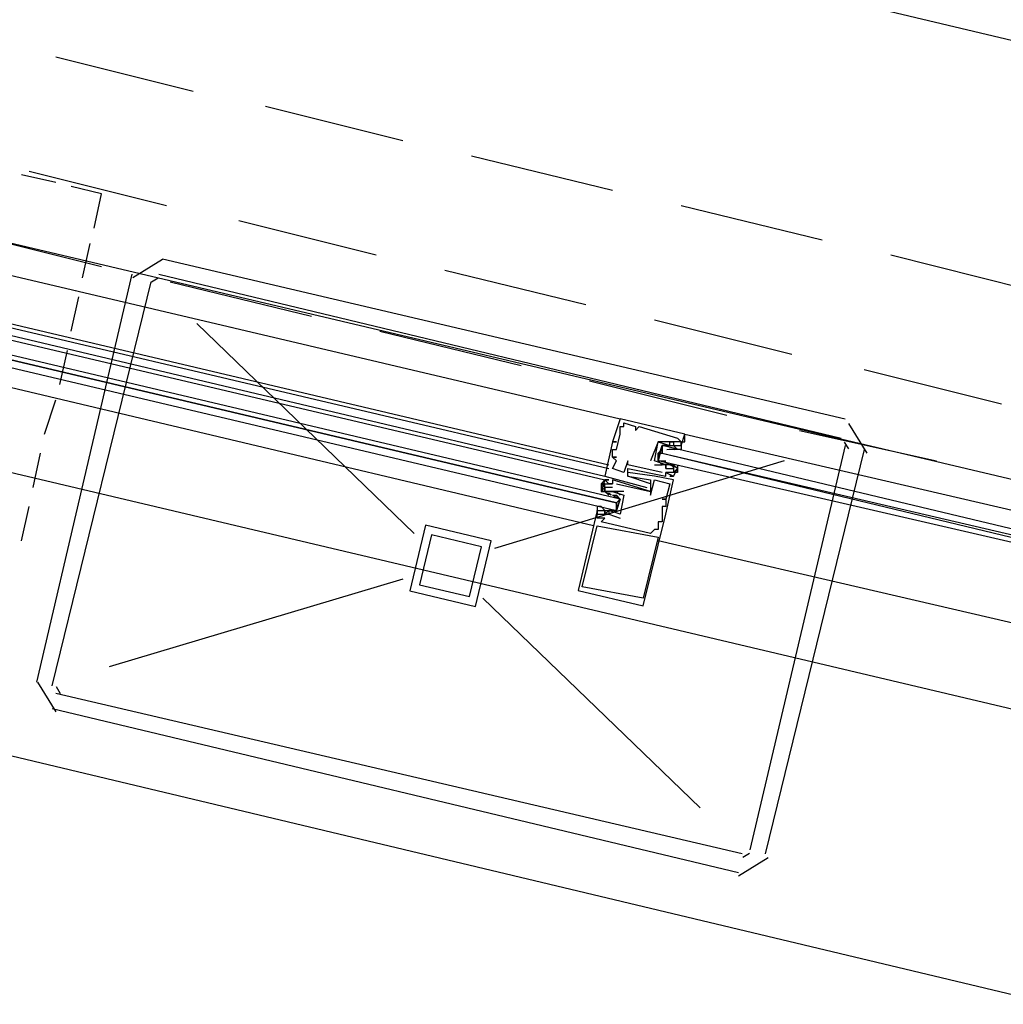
# Model space of a CAD drawing. Header units: feet. Extents: x -79 to 198, y -22 to 181.
# Tile 752 of 982: x 105.1 to 108.54, y 138.24 to 141.68. Entities that reach past the tile are written whole.
import ezdxf

# ---------------------------------------------------------------- set-up
doc = ezdxf.new("R2010")
doc.units = ezdxf.units.FT
doc.layers.add('A-LINEA', color=7, linetype='CONTINUOUS')

msp = doc.modelspace()

# ---------------------------------------------------------------- linework, layer by layer
at = {"layer": 'A-LINEA'}
for p, q in [((102.4, 143.0711), (111.8533, 140.8311)), ((105.2267, 141.5511), (105.7067, 141.4311)), ((105.96, 141.3778), (106.44, 141.2578)), ((110.8933, 139.5244), (103.7733, 141.2044)), ((110.8933, 139.5244), (103.7733, 141.2044)), ((106.68, 141.2044), (107.1733, 141.0844)), ((105.1333, 141.1511), (105.6133, 141.0311)), ((105.2267, 141.1111), (105.1067, 141.1378)), ((105.3867, 141.0711), (105.28, 141.0978)), ((105.36, 140.9511), (105.3867, 141.0711)), ((107.4133, 141.0311), (107.9067, 140.9111)), ((104.1467, 141.0044), (107.2, 140.2844)), ((104.1467, 141.0044), (107.2, 140.2844)), ((105.8667, 140.9778), (106.3467, 140.8578)), ((104.9067, 140.9378), (105.3867, 140.8178)), ((104.9067, 140.9378), (105.3867, 140.8178)), ((105.32, 140.7778), (105.3467, 140.8978)), ((104.1067, 140.8444), (107.16, 140.1244)), ((104.1067, 140.8444), (107.16, 140.1244)), ((105.6, 140.8421), (105.4957, 140.7778)), ((105.6, 140.8444), (107.9867, 140.2844)), ((108.1467, 140.8578), (108.6267, 140.7378)), ((104.1067, 140.8311), (107.16, 140.1111)), ((104.1067, 140.8311), (107.16, 140.1111)), ((104.0933, 140.7911), (107.1467, 140.0711)), ((104.0933, 140.7911), (107.1467, 140.0711)), ((104.1067, 140.8044), (107.1467, 140.0844)), ((104.1067, 140.8044), (107.1467, 140.0844)), ((105.16, 139.3644), (105.4933, 140.7911)), ((105.5846, 140.7772), (105.5605, 140.7624)), ((105.5867, 140.7911), (107.9733, 140.2178)), ((106.5867, 140.8044), (107.08, 140.6844)), ((105.2133, 139.3511), (105.56, 140.7644)), ((105.6267, 140.7644), (106.12, 140.6444)), ((105.6267, 140.7644), (106.12, 140.6444)), ((105.28, 140.5911), (105.3067, 140.7111)), ((107.1067, 139.9111), (104.0667, 140.6311)), ((107.1067, 139.9111), (104.0667, 140.6311)), ((106.48, 139.8844), (105.72, 140.6178)), ((107.32, 140.6311), (107.8, 140.5111)), ((106.36, 140.5911), (106.8533, 140.4711)), ((106.36, 140.5911), (106.8533, 140.4711)), ((105.24, 140.4044), (105.2667, 140.5244)), ((110.7067, 138.7644), (103.6, 140.4444)), ((110.7067, 138.7644), (103.6, 140.4444)), ((108.0533, 140.4578), (108.5333, 140.3378)), ((107.0933, 140.4178), (107.5733, 140.2978)), ((107.0933, 140.4178), (107.5733, 140.2978)), ((105.1867, 140.2311), (105.2267, 140.3511)), ((107.2, 140.2844), (107.2, 140.2844)), ((107.2, 140.2844), (107.2, 140.2844)), ((107.2, 140.2578), (107.2, 140.2578)), ((107.2, 140.2578), (107.2, 140.2578)), ((107.2133, 140.2711), (107.2133, 140.2711)), ((107.2133, 140.2711), (107.2133, 140.2711)), ((107.2133, 140.2578), (107.2133, 140.2578)), ((107.2133, 140.2578), (107.2133, 140.2578)), ((107.2533, 140.2578), (107.2533, 140.2578)), ((107.2533, 140.2578), (107.2533, 140.2578)), ((107.2667, 140.2578), (107.2667, 140.2578)), ((107.2667, 140.2578), (107.2667, 140.2578)), ((108.0643, 140.1644), (108, 140.2688)), ((107.2, 140.2444), (107.2, 140.2444)), ((107.2, 140.2444), (107.2, 140.2444)), ((107.2, 140.2311), (107.2, 140.2311)), ((107.2, 140.2311), (107.2, 140.2311)), ((107.2533, 140.2444), (107.2533, 140.2444)), ((107.2533, 140.2444), (107.2533, 140.2444)), ((107.4133, 140.1911), (107.4267, 140.2311)), ((107.4133, 140.1911), (107.4267, 140.2311)), ((107.4267, 140.2311), (107.4267, 140.2311)), ((107.4267, 140.2311), (107.4267, 140.2311)), ((107.8267, 140.2444), (108.3067, 140.1378)), ((107.8267, 140.2444), (108.3067, 140.1378)), ((107.1733, 140.2044), (107.1733, 140.2044)), ((107.1733, 140.2044), (107.1733, 140.2044)), ((107.1733, 140.2044), (107.1733, 140.2044)), ((107.1733, 140.2044), (107.1733, 140.2044)), ((107.1867, 140.2044), (107.1867, 140.2044)), ((107.1867, 140.2044), (107.1867, 140.2044)), ((107.3333, 140.2044), (107.3333, 140.2044)), ((107.3333, 140.2044), (107.3333, 140.2044)), ((107.3333, 140.2044), (107.3333, 140.2044)), ((107.3333, 140.2044), (107.3333, 140.2044)), ((107.36, 140.1911), (107.36, 140.1911)), ((107.36, 140.1911), (107.36, 140.1911)), ((107.3733, 140.2044), (107.3733, 140.2044)), ((107.3733, 140.2044), (107.3733, 140.2044)), ((107.3733, 140.2044), (107.3733, 140.2044)), ((107.3733, 140.2044), (107.3733, 140.2044)), ((107.3733, 140.1911), (107.3733, 140.1911)), ((107.3733, 140.1911), (107.3733, 140.1911)), ((107.3867, 140.2044), (107.3867, 140.2044)), ((107.3867, 140.2044), (107.3867, 140.2044)), ((107.3867, 140.1911), (107.3867, 140.1911)), ((107.4, 140.1778), (107.3867, 140.1911)), ((107.3867, 140.1911), (107.3867, 140.1911)), ((107.4, 140.1778), (107.3867, 140.1911)), ((107.4, 140.2178), (107.4, 140.2178)), ((107.4, 140.2178), (107.4, 140.2178)), ((107.4133, 140.2044), (107.4133, 140.2044)), ((107.4133, 140.2044), (107.4133, 140.2044)), ((107.4133, 140.1911), (107.4133, 140.1911)), ((107.4133, 140.1911), (107.4133, 140.1911)), ((107.9867, 140.1911), (107.6533, 138.7778)), ((107.9995, 140.1798), (107.9846, 140.2039)), ((105.1467, 140.0444), (105.1733, 140.1644)), ((107.1733, 140.1778), (107.1733, 140.1778)), ((107.1733, 140.1778), (107.1733, 140.1778)), ((107.1867, 140.1778), (107.1867, 140.1778)), ((107.1867, 140.1778), (107.1867, 140.1778)), ((107.3467, 140.1778), (107.3333, 140.1644)), ((107.3467, 140.1778), (107.3333, 140.1644)), ((107.3636, 140.1779), (107.3754, 140.179)), ((107.3636, 140.1779), (107.3754, 140.179)), ((107.3711, 140.1786), (107.3915, 140.1792)), ((107.3711, 140.1786), (107.3915, 140.1792)), ((107.3849, 140.1785), (107.4032, 140.1788)), ((107.3849, 140.1785), (107.4032, 140.1788)), ((107.3867, 140.1778), (107.3867, 140.1778)), ((107.3867, 140.1778), (107.3867, 140.1778)), ((107.3902, 140.1779), (107.4021, 140.179)), ((107.3902, 140.1779), (107.4021, 140.179)), ((107.4, 140.1778), (107.4, 140.1778)), ((107.4, 140.1778), (107.4, 140.1778)), ((108.0533, 140.1778), (107.7067, 138.7644)), ((107.7733, 140.1378), (106.76, 139.8311)), ((107.1733, 140.1511), (107.1733, 140.1511)), ((107.1733, 140.1511), (107.1733, 140.1511)), ((107.1733, 140.1511), (107.1733, 140.1511)), ((107.1733, 140.1511), (107.1733, 140.1511)), ((107.1867, 140.1511), (107.1867, 140.1511)), ((107.1867, 140.1511), (107.1867, 140.1511)), ((107.1867, 140.1378), (107.1867, 140.1378)), ((107.1867, 140.1378), (107.1867, 140.1378)), ((107.2267, 140.1378), (107.2267, 140.1378)), ((107.2267, 140.1378), (107.2267, 140.1378)), ((107.2267, 140.1244), (107.2267, 140.1244)), ((107.2267, 140.1244), (107.2267, 140.1244)), ((107.3067, 140.1378), (107.3067, 140.1378)), ((107.3067, 140.1378), (107.3067, 140.1378)), ((107.32, 140.1378), (107.32, 140.1378)), ((107.32, 140.1378), (107.32, 140.1378)), ((107.32, 140.1378), (107.32, 140.1378)), ((107.32, 140.1378), (107.32, 140.1378)), ((107.32, 140.1244), (107.3467, 140.1244)), ((107.32, 140.1244), (107.32, 140.1244)), ((107.32, 140.1244), (107.3467, 140.1244)), ((107.32, 140.1244), (107.32, 140.1244)), ((107.3467, 140.1378), (107.3467, 140.1378)), ((107.3467, 140.1378), (107.3467, 140.1378)), ((107.3467, 140.1244), (107.3467, 140.1244)), ((107.3467, 140.1244), (107.3467, 140.1244)), ((107.3622, 140.1293), (107.352, 140.1355)), ((107.3622, 140.1293), (107.352, 140.1355)), ((107.3705, 140.1264), (107.3525, 140.1361)), ((107.3705, 140.1264), (107.3525, 140.1361)), ((107.36, 140.1244), (107.36, 140.1244)), ((107.36, 140.1244), (107.36, 140.1244)), ((107.36, 140.1244), (107.36, 140.1244)), ((107.36, 140.1244), (107.36, 140.1244)), ((107.36, 140.1244), (107.36, 140.1244)), ((107.36, 140.1244), (107.36, 140.1244)), ((107.3733, 140.1378), (107.3733, 140.1378)), ((107.3733, 140.1378), (107.3733, 140.1378)), ((107.3733, 140.1244), (107.3733, 140.1244)), ((107.3733, 140.1244), (107.3867, 140.1244)), ((107.3733, 140.1244), (107.3733, 140.1244)), ((107.3733, 140.1244), (107.3867, 140.1244)), ((107.3889, 140.116), (107.3787, 140.1222)), ((107.3889, 140.116), (107.3787, 140.1222)), ((107.3959, 140.1142), (107.3796, 140.1226)), ((107.3959, 140.1142), (107.3796, 140.1226)), ((107.3867, 140.1244), (107.3867, 140.1244)), ((107.3867, 140.1244), (107.3867, 140.1244)), ((107.3867, 140.1244), (107.3867, 140.1244)), ((107.3867, 140.1244), (107.3867, 140.1244)), ((107.1467, 140.0844), (107.1467, 140.0844)), ((107.1467, 140.0844), (107.1467, 140.0844)), ((107.1733, 140.1111), (107.1733, 140.1111)), ((107.1733, 140.1111), (107.1733, 140.1111)), ((107.2133, 140.0978), (107.2133, 140.0978)), ((107.2133, 140.0978), (107.2133, 140.0978)), ((107.2267, 140.1111), (107.2267, 140.1111)), ((107.2267, 140.1111), (107.2267, 140.1111)), ((107.2267, 140.0978), (107.2267, 140.0978)), ((107.2267, 140.0978), (107.2267, 140.0978)), ((107.2267, 140.0844), (107.2267, 140.0844)), ((107.2267, 140.0844), (107.2267, 140.0844)), ((107.2267, 140.0844), (107.2267, 140.0844)), ((107.2267, 140.0844), (107.2267, 140.0844)), ((107.32, 140.0844), (107.32, 140.0844)), ((107.32, 140.0844), (107.32, 140.0844)), ((107.3467, 140.0978), (107.3467, 140.0978)), ((107.3467, 140.0978), (107.3467, 140.0978)), ((107.36, 140.1111), (107.36, 140.1111)), ((107.36, 140.1111), (107.36, 140.1111)), ((107.36, 140.1111), (107.36, 140.1111)), ((107.36, 140.1111), (107.36, 140.1111)), ((107.36, 140.0978), (107.36, 140.0978)), ((107.36, 140.0978), (107.36, 140.0978)), ((107.36, 140.0978), (107.36, 140.0978)), ((107.36, 140.0978), (107.36, 140.0978)), ((107.36, 140.0844), (107.36, 140.0844)), ((107.36, 140.0844), (107.36, 140.0844)), ((107.3733, 140.0978), (107.3733, 140.0978)), ((107.3733, 140.0978), (107.3733, 140.0978)), ((107.3733, 140.0844), (107.3733, 140.0844)), ((107.3733, 140.0844), (107.3733, 140.0844)), ((107.3867, 140.1111), (107.3867, 140.1111)), ((107.3867, 140.1111), (107.3867, 140.1111)), ((107.3867, 140.0978), (107.3867, 140.0978)), ((107.3867, 140.0978), (107.3867, 140.0978)), ((107.3867, 140.0844), (107.3867, 140.0844)), ((107.3867, 140.0844), (107.3867, 140.0844)), ((107.3867, 140.0844), (107.3867, 140.0844)), ((107.3867, 140.0844), (107.3867, 140.0844)), ((107.4, 140.1111), (107.4, 140.1111)), ((107.4, 140.1111), (107.4, 140.1111)), ((107.1467, 140.0711), (107.1467, 140.0711)), ((107.1467, 140.0711), (107.1467, 140.0711)), ((107.1467, 140.0711), (107.1467, 140.0711)), ((107.1467, 140.0711), (107.1467, 140.0711)), ((107.1467, 140.0711), (107.1467, 140.0711)), ((107.1467, 140.0711), (107.1467, 140.0711)), ((107.1467, 140.0711), (107.1467, 140.0711)), ((107.1467, 140.0711), (107.1467, 140.0711)), ((107.1467, 140.0711), (107.1467, 140.0711)), ((107.1467, 140.0711), (107.1467, 140.0711)), ((107.1467, 140.0578), (107.1467, 140.0578)), ((107.1467, 140.0578), (107.1467, 140.0578)), ((107.16, 140.0711), (107.16, 140.0711)), ((107.16, 140.0711), (107.16, 140.0711)), ((107.16, 140.0578), (107.16, 140.0578)), ((107.16, 140.0578), (107.16, 140.0578)), ((107.16, 140.0578), (107.16, 140.0578)), ((107.16, 140.0578), (107.16, 140.0578)), ((107.1733, 140.0711), (107.1733, 140.0711)), ((107.1733, 140.0711), (107.1733, 140.0711)), ((107.1733, 140.0578), (107.1733, 140.0578)), ((107.1733, 140.0578), (107.1733, 140.0578)), ((107.1733, 140.0578), (107.1733, 140.0578)), ((107.1733, 140.0578), (107.1733, 140.0578)), ((107.1867, 140.0578), (107.1867, 140.0578)), ((107.1867, 140.0578), (107.1867, 140.0578)), ((107.2933, 140.0578), (107.2933, 140.0578)), ((107.2933, 140.0578), (107.2933, 140.0578)), ((107.3067, 140.0711), (107.3067, 140.0711)), ((107.3067, 140.0711), (107.3067, 140.0711)), ((107.3067, 140.0578), (107.3067, 140.0578)), ((107.3067, 140.0578), (107.3067, 140.0578)), ((107.32, 140.0711), (107.32, 140.0711)), ((107.32, 140.0711), (107.32, 140.0711)), ((107.3733, 140.0578), (107.3733, 140.0578)), ((107.3733, 140.0578), (107.3733, 140.0578)), ((107.3867, 140.0711), (107.3867, 140.0711)), ((107.3867, 140.0711), (107.3867, 140.0711)), ((107.1333, 140.0311), (107.1333, 140.0311)), ((107.1333, 140.0311), (107.1333, 140.0311)), ((107.1467, 140.0444), (107.1467, 140.0444)), ((107.1467, 140.0444), (107.1467, 140.0444)), ((107.1467, 140.0311), (107.1467, 140.0311)), ((107.1467, 140.0311), (107.1467, 140.0311)), ((107.1467, 140.0311), (107.16, 140.0178)), ((107.1467, 140.0311), (107.1467, 140.0311)), ((107.1467, 140.0311), (107.1467, 140.0311)), ((107.1467, 140.0311), (107.16, 140.0178)), ((107.1508, 140.0281), (107.167, 140.0196)), ((107.1508, 140.0281), (107.167, 140.0196)), ((107.1578, 140.0263), (107.168, 140.02)), ((107.1578, 140.0263), (107.168, 140.02)), ((107.16, 140.0311), (107.16, 140.0311)), ((107.16, 140.0311), (107.16, 140.0311)), ((107.16, 140.0311), (107.16, 140.0311)), ((107.16, 140.0311), (107.16, 140.0311)), ((107.16, 140.0178), (107.16, 140.0178)), ((107.16, 140.0178), (107.16, 140.0178)), ((107.1733, 140.0444), (107.1733, 140.0444)), ((107.1733, 140.0444), (107.1733, 140.0444)), ((107.1733, 140.0311), (107.1733, 140.0311)), ((107.1733, 140.0311), (107.1733, 140.0311)), ((107.1733, 140.0311), (107.1733, 140.0311)), ((107.1733, 140.0311), (107.1733, 140.0311)), ((107.1733, 140.0311), (107.1733, 140.0311)), ((107.1733, 140.0311), (107.1733, 140.0311)), ((107.1762, 140.0158), (107.1941, 140.0062)), ((107.1762, 140.0158), (107.1941, 140.0062)), ((107.2133, 140.0311), (107.1867, 140.0311)), ((107.1867, 140.0311), (107.1867, 140.0311)), ((107.2133, 140.0311), (107.1867, 140.0311)), ((107.1867, 140.0311), (107.1867, 140.0311)), ((107.1867, 140.0178), (107.1867, 140.0178)), ((107.1867, 140.0178), (107.1867, 140.0178)), ((107.2133, 140.0311), (107.2133, 140.0311)), ((107.2133, 140.0311), (107.2133, 140.0311)), ((107.2133, 140.0178), (107.2133, 140.0178)), ((107.2133, 140.0178), (107.2133, 140.0178)), ((107.2133, 140.0178), (107.2133, 140.0178)), ((107.2133, 140.0178), (107.2133, 140.0178)), ((107.2933, 140.0444), (107.2933, 140.0444)), ((107.2933, 140.0444), (107.2933, 140.0444)), ((107.3067, 140.0311), (107.3067, 140.0311)), ((107.3067, 140.0311), (107.3067, 140.0311)), ((107.3067, 140.0311), (107.3067, 140.0311)), ((107.3067, 140.0311), (107.3067, 140.0311)), ((107.3067, 140.0178), (107.3067, 140.0178)), ((107.3067, 140.0178), (107.3067, 140.0178)), ((107.1845, 140.0129), (107.1946, 140.0067)), ((107.1845, 140.0129), (107.1946, 140.0067)), ((107.1867, 139.9911), (107.1867, 139.9778)), ((107.1867, 139.9911), (107.1867, 139.9778)), ((107.3467, 140.0044), (107.3467, 140.0044)), ((107.3467, 140.0044), (107.3467, 140.0044)), ((107.36, 140.0044), (107.36, 140.0044)), ((107.36, 140.0044), (107.36, 140.0044)), ((107.36, 140.0044), (107.36, 140.0044)), ((107.36, 140.0044), (107.36, 140.0044)), ((105.1067, 139.8578), (105.1333, 139.9778)), ((107.12, 139.9644), (107.12, 139.9644)), ((107.12, 139.9644), (107.12, 139.9644)), ((107.12, 139.9511), (107.12, 139.9511)), ((107.12, 139.9511), (107.12, 139.9511)), ((107.1467, 139.9644), (107.1333, 139.9778)), ((107.1467, 139.9644), (107.1333, 139.9778)), ((107.1333, 139.9644), (107.1333, 139.9644)), ((107.1333, 139.9644), (107.1333, 139.9644)), ((107.1617, 139.9637), (107.1434, 139.9634)), ((107.1617, 139.9637), (107.1434, 139.9634)), ((107.1564, 139.9643), (107.1446, 139.9633)), ((107.1564, 139.9643), (107.1446, 139.9633)), ((107.1467, 139.9778), (107.1467, 139.9778)), ((107.1467, 139.9778), (107.1467, 139.9778)), ((107.1467, 139.9644), (107.1467, 139.9644)), ((107.1467, 139.9644), (107.1467, 139.9644)), ((107.1467, 139.9511), (107.1467, 139.9511)), ((107.1467, 139.9511), (107.1467, 139.9511)), ((107.1756, 139.9636), (107.1552, 139.963)), ((107.1756, 139.9636), (107.1552, 139.963)), ((107.16, 139.9644), (107.16, 139.9644)), ((107.16, 139.9644), (107.16, 139.9644)), ((107.16, 139.9511), (107.16, 139.9511)), ((107.16, 139.9511), (107.16, 139.9511)), ((107.16, 139.9511), (107.16, 139.9511)), ((107.16, 139.9511), (107.16, 139.9511)), ((107.1831, 139.9643), (107.1712, 139.9633)), ((107.1831, 139.9643), (107.1712, 139.9633)), ((107.1733, 139.9644), (107.1733, 139.9644)), ((107.1733, 139.9644), (107.1733, 139.9644)), ((107.2, 139.9511), (107.2, 139.9511)), ((107.2, 139.9511), (107.2, 139.9511)), ((107.2, 139.9511), (107.2, 139.9511)), ((107.2, 139.9511), (107.2, 139.9511)), ((107.3467, 139.9778), (107.3467, 139.9778)), ((107.3467, 139.9778), (107.3467, 139.9778)), ((107.36, 139.9778), (107.36, 139.9778)), ((107.36, 139.9778), (107.36, 139.9778)), ((107.36, 139.9511), (107.36, 139.9511)), ((107.36, 139.9511), (107.36, 139.9511)), ((107.12, 139.9378), (107.12, 139.9378)), ((107.12, 139.9378), (107.12, 139.9378)), ((107.1333, 139.9244), (107.1333, 139.9244)), ((107.1333, 139.9244), (107.1333, 139.9244)), ((107.1467, 139.9378), (107.1467, 139.9378)), ((107.1467, 139.9378), (107.1467, 139.9378)), ((107.2, 139.9378), (107.2, 139.9378)), ((107.2, 139.9378), (107.2, 139.9378)), ((107.3333, 139.9244), (107.3333, 139.9244)), ((107.3333, 139.9244), (107.3333, 139.9244)), ((107.3467, 139.9244), (107.3467, 139.9244)), ((107.3467, 139.9244), (107.3467, 139.9244)), ((107.12, 139.9111), (107.12, 139.9111)), ((107.12, 139.9111), (107.12, 139.9111)), ((107.3067, 139.8844), (107.3067, 139.8844)), ((107.3067, 139.8844), (107.3067, 139.8844)), ((107.32, 139.8978), (107.32, 139.8978)), ((107.32, 139.8978), (107.32, 139.8978)), ((107.3333, 139.8978), (107.3333, 139.8978)), ((107.3333, 139.8978), (107.3333, 139.8978)), ((107.3333, 139.8711), (107.3333, 139.8711)), ((107.3333, 139.8711), (107.3333, 139.8711)), ((106.44, 139.7244), (105.4133, 139.4178)), ((107.0533, 139.6844), (107.0533, 139.6844)), ((107.0533, 139.6844), (107.0533, 139.6844)), ((107.0667, 139.6978), (107.0667, 139.6978)), ((107.0667, 139.6978), (107.0667, 139.6978)), ((107.48, 138.9244), (106.72, 139.6578)), ((107.28, 139.6578), (107.28, 139.6578)), ((107.28, 139.6578), (107.28, 139.6578)), ((107.28, 139.6311), (107.28, 139.6311)), ((107.28, 139.6311), (107.28, 139.6311)), ((105.1623, 139.3645), (105.2266, 139.2601)), ((105.2272, 139.3491), (105.242, 139.325)), ((107.6267, 138.7644), (105.2267, 139.3244)), ((107.6133, 138.6978), (105.2133, 139.2711)), ((107.6133, 138.6868), (107.7177, 138.7511)), ((107.6287, 138.7517), (107.6528, 138.7665))]:
    msp.add_line(p, q, dxfattribs=at)
for points in [[(101.64, 139.9244), (111.0933, 137.6711), (111.8533, 140.8311)], [(104.08, 140.6978), (107.1867, 139.9644), (107.1867, 139.9778), (107.1867, 139.9911), (104.08, 140.7244), (107.1867, 139.9911), (107.2, 140.0044), (104.0933, 140.7378)], [(104.08, 140.6978), (107.1867, 139.9644), (107.1867, 139.9778), (107.1867, 139.9911), (104.08, 140.7244), (107.1867, 139.9911), (107.2, 140.0044), (104.0933, 140.7378)], [(107.4267, 140.2311), (107.2, 140.2844), (107.1733, 140.2044), (107.1867, 140.2044), (107.1733, 140.2044), (107.1467, 140.0844), (107.2933, 140.0444)], [(107.4267, 140.2311), (107.2, 140.2844), (107.1733, 140.2044), (107.1867, 140.2044), (107.1733, 140.2044), (107.1467, 140.0844), (107.2933, 140.0444)], [(107.3467, 140.0978), (107.2267, 140.1244), (107.2267, 140.1378), (107.2133, 140.0978), (107.1733, 140.1111), (107.1867, 140.1378), (107.1733, 140.1511), (107.1867, 140.1511), (107.1733, 140.1511), (107.1733, 140.1778), (107.1867, 140.1778), (107.2, 140.2311), (107.2, 140.2444), (107.2, 140.2578), (107.2133, 140.2578), (107.2133, 140.2711)], [(107.3467, 140.0978), (107.2267, 140.1244), (107.2267, 140.1378), (107.2133, 140.0978), (107.1733, 140.1111), (107.1867, 140.1378), (107.1733, 140.1511), (107.1867, 140.1511), (107.1733, 140.1511), (107.1733, 140.1778), (107.1867, 140.1778), (107.2, 140.2311), (107.2, 140.2444), (107.2, 140.2578), (107.2133, 140.2578), (107.2133, 140.2711)], [(107.2133, 140.2711), (107.2533, 140.2578), (107.2533, 140.2444), (107.2667, 140.2578), (107.4, 140.2178), (107.4133, 140.2044), (107.3733, 140.2044), (107.3733, 140.2044), (107.3333, 140.2044), (107.3333, 140.2044), (107.3067, 140.1378)], [(107.2133, 140.2711), (107.2533, 140.2578), (107.2533, 140.2444), (107.2667, 140.2578), (107.4, 140.2178), (107.4133, 140.2044), (107.3733, 140.2044), (107.3733, 140.2044), (107.3333, 140.2044), (107.3333, 140.2044), (107.3067, 140.1378)], [(107.4133, 140.2044), (107.4267, 140.2044), (107.4267, 140.2311), (109.0933, 139.8444)], [(107.4133, 140.2044), (107.4267, 140.2044), (107.4267, 140.2311)], [(107.4133, 140.2044), (107.4267, 140.2044), (107.4267, 140.2311)], [(107.4133, 140.2044), (107.4267, 140.2044), (107.4267, 140.2311), (109.0933, 139.8444)], [(107.4133, 140.2044), (107.4267, 140.2044), (107.4267, 140.2311)], [(107.4133, 140.2044), (107.4267, 140.2044), (107.4267, 140.2311)], [(107.3733, 140.1244), (107.36, 140.1244), (107.36, 140.1111), (107.36, 140.1244), (107.32, 140.1378), (107.3333, 140.2044), (107.3733, 140.1911), (107.3733, 140.2044), (107.3867, 140.2044), (107.3867, 140.1911)], [(107.3733, 140.1244), (107.36, 140.1244), (107.36, 140.1111), (107.36, 140.1244), (107.32, 140.1378), (107.3333, 140.2044), (107.3733, 140.1911), (107.3733, 140.2044), (107.3867, 140.2044), (107.3867, 140.1911)], [(107.3333, 140.1511), (107.3467, 140.1911), (107.3733, 140.1911), (107.3867, 140.1911), (107.4, 140.1911), (107.4133, 140.1911), (107.4133, 140.2044), (107.4133, 140.1778), (107.4, 140.1778)], [(107.3333, 140.1511), (107.3467, 140.1911), (107.3733, 140.1911), (107.3867, 140.1911), (107.4, 140.1911), (107.4133, 140.1911), (107.4133, 140.2044), (107.4133, 140.1778), (107.4, 140.1778)], [(107.3733, 140.1911), (107.36, 140.1911), (107.3467, 140.1911), (107.3333, 140.1378), (107.3467, 140.1378), (107.36, 140.1378)], [(107.3733, 140.1911), (107.36, 140.1911), (107.3467, 140.1911), (107.3333, 140.1378), (107.3467, 140.1378), (107.36, 140.1378)], [(109.08, 139.7778), (107.3467, 140.1911), (107.3467, 140.1778), (107.3467, 140.1644), (109.0667, 139.7644)], [(109.08, 139.7778), (107.3467, 140.1911), (107.3467, 140.1778), (107.3467, 140.1644), (109.0667, 139.7644)], [(109.0667, 139.7378), (107.3333, 140.1378), (107.3333, 140.1511), (107.3333, 140.1644), (107.3467, 140.1644), (109.0667, 139.7511)], [(109.0667, 139.7378), (107.3333, 140.1378), (107.3333, 140.1511), (107.3333, 140.1644), (107.3467, 140.1644), (109.0667, 139.7511)], [(107.3067, 140.0578), (107.2267, 140.0844), (107.2267, 140.1111), (107.36, 140.0844), (107.36, 140.0978), (107.3867, 140.0844), (107.3733, 140.0844), (107.3867, 140.0844), (107.4, 140.1111), (107.3867, 140.1244), (107.3867, 140.1244)], [(107.3067, 140.0578), (107.2267, 140.0844), (107.2267, 140.1111), (107.36, 140.0844), (107.36, 140.0978), (107.3867, 140.0844), (107.3733, 140.0844), (107.3867, 140.0844), (107.4, 140.1111), (107.3867, 140.1244), (107.3867, 140.1244)], [(107.4, 140.1244), (107.4, 140.0978), (107.3867, 140.0978), (107.4, 140.1111), (107.3867, 140.1244), (107.3867, 140.1111), (107.3867, 140.1244), (107.36, 140.1244), (107.3467, 140.1244), (107.3333, 140.1378)], [(107.4, 140.1244), (107.4, 140.0978), (107.3867, 140.0978), (107.4, 140.1111), (107.3867, 140.1244), (107.3867, 140.1111), (107.3867, 140.1244), (107.36, 140.1244), (107.3467, 140.1244), (107.3333, 140.1378)], [(107.12, 139.9644), (107.0533, 139.6844), (107.28, 139.6311), (107.36, 139.9511), (107.3867, 140.0711), (107.32, 140.0844), (107.2267, 140.0978)], [(107.12, 139.9644), (107.0533, 139.6844), (107.28, 139.6311), (107.36, 139.9511), (107.3867, 140.0711), (107.32, 140.0844), (107.2267, 140.0978)], [(107.2267, 140.0844), (107.3067, 140.0711), (107.3067, 140.0311), (107.1733, 140.0711), (107.1733, 140.0578), (107.16, 140.0578), (107.1467, 140.0711), (107.16, 140.0711), (107.1467, 140.0711), (107.1333, 140.0311), (107.1467, 140.0311), (107.1467, 140.0311)], [(107.2267, 140.0844), (107.3067, 140.0711), (107.3067, 140.0311), (107.1733, 140.0711), (107.1733, 140.0578), (107.16, 140.0578), (107.1467, 140.0711), (107.16, 140.0711), (107.1467, 140.0711), (107.1333, 140.0311), (107.1467, 140.0311), (107.1467, 140.0311)], [(107.36, 140.1111), (107.3867, 140.1111), (107.3867, 140.0978), (107.3733, 140.0978), (107.36, 140.0978), (107.36, 140.0978)], [(107.36, 140.1111), (107.3867, 140.1111), (107.3867, 140.0978), (107.3733, 140.0978), (107.36, 140.0978), (107.36, 140.0978)], [(107.1867, 140.0578), (107.3067, 140.0311), (107.3067, 140.0178), (107.32, 140.0711), (107.3733, 140.0578), (107.36, 140.0044), (107.3467, 140.0044), (107.36, 140.0044), (107.36, 139.9778), (107.3467, 139.9778), (107.3467, 139.9244), (107.3333, 139.9244), (107.3333, 139.8978), (107.32, 139.8978), (107.3067, 139.8844), (107.1333, 139.9244), (107.1467, 139.9378), (107.12, 139.9378), (107.12, 139.9511), (107.16, 139.9511), (107.16, 139.9511), (107.2, 139.9378)], [(107.1867, 140.0578), (107.3067, 140.0311), (107.3067, 140.0178), (107.32, 140.0711), (107.3733, 140.0578), (107.36, 140.0044), (107.3467, 140.0044), (107.36, 140.0044), (107.36, 139.9778), (107.3467, 139.9778), (107.3467, 139.9244), (107.3333, 139.9244), (107.3333, 139.8978), (107.32, 139.8978), (107.3067, 139.8844), (107.1333, 139.9244), (107.1467, 139.9378), (107.12, 139.9378), (107.12, 139.9511), (107.16, 139.9511), (107.16, 139.9511), (107.2, 139.9378)], [(107.1467, 140.0578), (107.1333, 140.0578), (107.1467, 140.0711)], [(107.1467, 140.0578), (107.1333, 140.0578), (107.1467, 140.0711)], [(107.1467, 140.0578), (107.1333, 140.0578), (107.1467, 140.0711)], [(107.1467, 140.0578), (107.1333, 140.0578), (107.1467, 140.0711)], [(107.1467, 140.0578), (107.1333, 140.0578), (107.1467, 140.0711)], [(107.1467, 140.0578), (107.1333, 140.0578), (107.1467, 140.0711)], [(107.2, 140.0178), (107.1867, 140.0311), (107.1733, 140.0311), (107.1467, 140.0311), (107.1467, 140.0444), (107.1467, 140.0311), (107.1333, 140.0311), (107.1467, 140.0444), (107.1333, 140.0578), (107.1333, 140.0311)], [(107.2, 140.0178), (107.1867, 140.0311), (107.1733, 140.0311), (107.1467, 140.0311), (107.1467, 140.0444), (107.1467, 140.0311), (107.1333, 140.0311), (107.1467, 140.0444), (107.1333, 140.0578), (107.1333, 140.0311)], [(107.1733, 140.0444), (107.1467, 140.0444), (107.1467, 140.0578), (107.16, 140.0578), (107.1733, 140.0578), (107.1733, 140.0578)], [(107.1733, 140.0444), (107.1467, 140.0444), (107.1467, 140.0578), (107.16, 140.0578), (107.1733, 140.0578), (107.1733, 140.0578)], [(107.16, 140.0311), (107.1733, 140.0311), (107.16, 140.0311), (107.1733, 140.0311), (107.2133, 140.0178), (107.2, 139.9511), (107.16, 139.9644)], [(107.16, 140.0311), (107.1733, 140.0311), (107.16, 140.0311), (107.1733, 140.0311), (107.2133, 140.0178), (107.2, 139.9511), (107.16, 139.9644)], [(107.1733, 140.0178), (107.1867, 140.0178), (107.2, 140.0044), (107.1867, 139.9644), (107.1733, 139.9644), (107.16, 139.9644)], [(107.1733, 140.0178), (107.1867, 140.0178), (107.2, 140.0044), (107.1867, 139.9644), (107.1733, 139.9644), (107.16, 139.9644)], [(107.2133, 140.0178), (107.2133, 140.0178), (107.2, 139.9511), (107.2, 139.9511)], [(107.2133, 140.0178), (107.2133, 140.0178), (107.2, 139.9511), (107.2, 139.9511)], [(107.1333, 139.9778), (107.12, 139.9778), (107.12, 139.9511), (107.12, 139.9644), (107.1333, 139.9644), (107.1467, 139.9644), (107.1467, 139.9511), (107.16, 139.9644), (107.16, 139.9511), (107.1867, 139.9644), (107.2, 140.0044)], [(107.1333, 139.9778), (107.12, 139.9778), (107.12, 139.9511), (107.12, 139.9644), (107.1333, 139.9644), (107.1467, 139.9644), (107.1467, 139.9511), (107.16, 139.9644), (107.16, 139.9511), (107.1867, 139.9644), (107.2, 140.0044)], [(107.16, 139.9644), (107.16, 139.9511), (107.1467, 139.9511), (107.1467, 139.9644)], [(107.16, 139.9644), (107.16, 139.9511), (107.1467, 139.9511), (107.1467, 139.9644)], [(106.4648, 139.6837), (106.6941, 139.6292), (106.7486, 139.8585), (106.5193, 139.913), (106.4648, 139.6837)], [(106.4988, 139.7047), (106.6731, 139.6633), (106.7145, 139.8375), (106.5402, 139.879), (106.4988, 139.7047)], [(107.28, 139.6578), (107.0667, 139.6978), (107.12, 139.9111), (107.3333, 139.8711), (107.28, 139.6578)], [(107.28, 139.6578), (107.0667, 139.6978), (107.12, 139.9111), (107.3333, 139.8711), (107.28, 139.6578)], [(110.7867, 139.0444), (109, 139.4711), (107.3333, 139.8578)], [(110.7867, 139.0444), (109, 139.4711), (107.3333, 139.8578)]]:
    msp.add_lwpolyline(points, dxfattribs=at)

doc.saveas('drawing.dxf')
